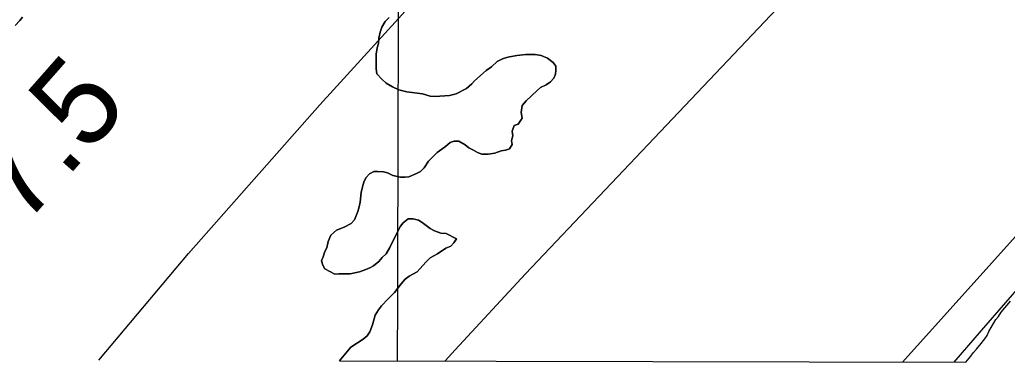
# Model space of a CAD drawing. Extents: x 3172297 to 3210190, y 958463 to 983887.
# Drawn here: x 3191893 to 3192652, y 963880 to 964143 of the extents above; entities that cross this region are included whole.
import ezdxf

# ---------------------------------------------------------------- set-up
doc = ezdxf.new("R2010")
doc.units = 0
for name, color, linetype in [('V-GRID-MAJR', 7, 'Continuous'), ('V-RIVR-RANG', 7, 'Continuous'), ('V-SITE-VEGE', 7, 'Continuous'), ('V-TOPO-MAJR', 7, 'Continuous'), ('V-TOPO-MINR', 7, 'Continuous'), ('V-TOPO-SHOR', 7, 'Continuous')]:
    doc.layers.add(name, color=color, linetype=linetype)

msp = doc.modelspace()

# ---------------------------------------------------------------- linework, layer by layer
at = {"layer": 'V-GRID-MAJR'}
msp.add_spline([(3192183.63, 963880.8), (3192198.61, 969940.71), (3192213.6, 976004.08), (3192228.6, 982067.5), (3192228.6, 982070.91)], degree=3, dxfattribs=at)
at = {"layer": 'V-SITE-VEGE'}
for p, q in [((3191893.32, 964142.66), (3191895.38, 964145.08)), ((3192177.13, 964144.96), (3192174.04, 964141.85)), ((3191889.54, 964138.86), (3191893.32, 964142.66)), ((3192171.65, 964137.36), (3192170.28, 964133.57)), ((3192174.04, 964141.85), (3192171.65, 964137.36)), ((3192169.26, 964129.09), (3192168.93, 964124.96)), ((3192170.28, 964133.57), (3192169.26, 964129.09)), ((3192167.91, 964121.51), (3192167.24, 964116.68)), ((3192168.93, 964124.96), (3192167.91, 964121.51)), ((3192167.24, 964116.68), (3192167.27, 964105.32)), ((3192260.25, 964111.13), (3192264.38, 964113.21)), ((3192264.38, 964113.21), (3192268.51, 964114.26)), ((3192268.51, 964114.26), (3192275.4, 964115.66)), ((3192275.4, 964115.66), (3192282.28, 964116.37)), ((3192282.28, 964116.37), (3192289.51, 964116.39)), ((3192289.51, 964116.39), (3192293.99, 964115.72)), ((3192293.99, 964115.72), (3192298.82, 964113.67)), ((3192298.82, 964113.67), (3192303.31, 964110.23)), ((3192167.27, 964105.32), (3192167.63, 964101.53)), ((3192251.66, 964104.21), (3192255.79, 964106.98)), ((3192255.79, 964106.98), (3192260.25, 964111.13)), ((3192303.31, 964110.23), (3192305.39, 964107.49)), ((3192305.39, 964107.49), (3192305.4, 964104.39)), ((3192167.63, 964101.53), (3192171.43, 964097.41)), ((3192171.43, 964097.41), (3192174.89, 964094.32)), ((3192242.73, 964096.26), (3192251.66, 964104.21)), ((3192303.7, 964098.18), (3192301.29, 964095.42)), ((3192305.06, 964101.29), (3192303.7, 964098.18)), ((3192305.4, 964104.39), (3192305.06, 964101.29)), ((3192174.89, 964094.32), (3192179.71, 964091.58)), ((3192179.71, 964091.58), (3192184.55, 964089.19)), ((3192228.64, 964086.23), (3192236.55, 964090.39)), ((3192236.55, 964090.39), (3192240.68, 964093.84)), ((3192240.68, 964093.84), (3192242.73, 964096.26)), ((3192293.38, 964090.92), (3192290.98, 964088.84)), ((3192297.86, 964093), (3192293.38, 964090.92)), ((3192301.29, 964095.42), (3192297.86, 964093)), ((3192184.55, 964089.19), (3192190.75, 964087.83)), ((3192190.75, 964087.83), (3192202.81, 964086.14)), ((3192202.81, 964086.14), (3192208.67, 964084.44)), ((3192208.67, 964084.44), (3192212.46, 964084.11)), ((3192212.46, 964084.11), (3192223.48, 964084.83)), ((3192223.48, 964084.83), (3192228.64, 964086.23)), ((3192290.98, 964088.84), (3192282.4, 964080.89)), ((3192279.31, 964077.09), (3192278.64, 964071.92)), ((3192282.4, 964080.89), (3192279.31, 964077.09)), ((3192279.34, 964067.45), (3192276.25, 964062.96)), ((3192278.64, 964071.92), (3192279.34, 964067.45)), ((3192273.16, 964061.92), (3192271.79, 964057.44)), ((3192276.25, 964062.96), (3192273.16, 964061.92)), ((3192272.15, 964053.99), (3192271.13, 964050.2)), ((3192271.79, 964057.44), (3192272.15, 964053.99)), ((3192220.51, 964045.56), (3192213.98, 964041.06)), ((3192223.94, 964048.67), (3192220.51, 964045.56)), ((3192227.04, 964049.71), (3192223.94, 964048.67)), ((3192230.83, 964049.72), (3192227.04, 964049.71)), ((3192235.66, 964046.98), (3192230.83, 964049.72)), ((3192238.42, 964044.58), (3192235.66, 964046.98)), ((3192241.53, 964043.21), (3192238.42, 964044.58)), ((3192271.83, 964047.1), (3192269.77, 964043.99)), ((3192271.13, 964050.2), (3192271.83, 964047.1)), ((3192213.98, 964041.06), (3192207.46, 964034.49)), ((3192244.98, 964041.16), (3192241.53, 964043.21)), ((3192248.43, 964039.79), (3192244.98, 964041.16)), ((3192253.25, 964039.81), (3192248.43, 964039.79)), ((3192258.42, 964040.52), (3192253.25, 964039.81)), ((3192263.23, 964042.25), (3192258.42, 964040.52)), ((3192266.67, 964042.95), (3192263.23, 964042.25)), ((3192269.77, 964043.99), (3192266.67, 964042.95)), ((3192204.03, 964029.31), (3192201.28, 964026.55)), ((3192207.46, 964034.49), (3192204.03, 964029.31)), ((3192159.28, 964021.59), (3192157.57, 964018.14)), ((3192162.02, 964024.7), (3192159.28, 964021.59)), ((3192165.46, 964026.44), (3192162.02, 964024.7)), ((3192168.56, 964026.44), (3192165.46, 964026.44)), ((3192172.7, 964026.11), (3192168.56, 964026.44)), ((3192175.8, 964025.44), (3192172.7, 964026.11)), ((3192179.94, 964023.38), (3192175.8, 964025.44)), ((3192185.8, 964022.02), (3192179.94, 964023.38)), ((3192189.24, 964022.03), (3192185.8, 964022.02)), ((3192192.34, 964022.39), (3192189.24, 964022.03)), ((3192198.19, 964024.82), (3192192.34, 964022.39)), ((3192201.28, 964026.55), (3192198.19, 964024.82)), ((3192156.54, 964014.69), (3192155.52, 964010.21)), ((3192157.57, 964018.14), (3192156.54, 964014.69)), ((3192155.52, 964010.21), (3192154.86, 964002.98)), ((3192154.18, 963999.19), (3192153.16, 963995.74)), ((3192154.86, 964002.98), (3192154.18, 963999.19)), ((3192153.16, 963995.74), (3192150.43, 963989.19)), ((3192142.52, 963983.65), (3192136.67, 963981.22)), ((3192148.02, 963986.42), (3192142.52, 963983.65)), ((3192150.43, 963989.19), (3192148.02, 963986.42)), ((3192182.84, 963978.61), (3192185.92, 963984.48)), ((3192185.92, 963984.48), (3192187.98, 963986.9)), ((3192187.98, 963986.9), (3192191.76, 963990.01)), ((3192191.76, 963990.01), (3192195.55, 963990.02)), ((3192195.55, 963990.02), (3192199.68, 963989)), ((3192199.68, 963989), (3192202.44, 963987.29)), ((3192202.44, 963987.29), (3192208.66, 963982.49)), ((3192132.21, 963977.41), (3192130.16, 963972.59)), ((3192136.67, 963981.22), (3192132.21, 963977.41)), ((3192177.71, 963967.92), (3192182.84, 963978.61)), ((3192208.66, 963982.49), (3192212.11, 963980.77)), ((3192212.11, 963980.77), (3192216.94, 963979.07)), ((3192216.94, 963979.07), (3192221.07, 963978.74)), ((3192221.07, 963978.74), (3192229.01, 963974.63)), ((3192130.16, 963972.59), (3192129.14, 963967.76)), ((3192224.55, 963969.1), (3192220.76, 963967.37)), ((3192226.95, 963971.52), (3192224.55, 963969.1)), ((3192229.01, 963974.63), (3192226.95, 963971.52)), ((3192126.41, 963960.86), (3192125.04, 963957.76)), ((3192127.77, 963965), (3192126.41, 963960.86)), ((3192129.14, 963967.76), (3192127.77, 963965)), ((3192171.88, 963960.32), (3192174.97, 963963.09)), ((3192174.97, 963963.09), (3192177.71, 963967.92)), ((3192214.23, 963963.21), (3192208.73, 963960.1)), ((3192220.76, 963967.37), (3192214.23, 963963.21)), ((3192125.04, 963957.76), (3192126.08, 963954.32)), ((3192126.08, 963954.32), (3192127.82, 963951.57)), ((3192162.26, 963952.37), (3192165.01, 963953.76)), ((3192165.01, 963953.76), (3192169.13, 963957.21)), ((3192169.13, 963957.21), (3192171.88, 963960.32)), ((3192205.3, 963956.64), (3192198.78, 963949.39)), ((3192208.73, 963960.1), (3192205.3, 963956.64)), ((3192127.82, 963951.57), (3192135.41, 963947.46)), ((3192135.41, 963947.46), (3192138.5, 963947.81)), ((3192138.5, 963947.81), (3192147.12, 963947.84)), ((3192147.12, 963947.84), (3192154.34, 963949.24)), ((3192154.34, 963949.24), (3192159.16, 963950.98)), ((3192159.16, 963950.98), (3192162.26, 963952.37)), ((3192192.59, 963945.93), (3192189.5, 963943.5)), ((3192198.78, 963949.39), (3192192.59, 963945.93)), ((3192186.41, 963940.05), (3192181.26, 963933.49)), ((3192189.5, 963943.5), (3192186.41, 963940.05)), ((3192181.26, 963933.49), (3192176.11, 963928.3)), ((3192171.31, 963923.12), (3192168.91, 963920.01)), ((3192176.11, 963928.3), (3192171.31, 963923.12)), ((3192647.6, 963918.12), (3192654.7, 963926.77)), ((3192166.51, 963915.87), (3192164.47, 963908.63)), ((3192168.91, 963920.01), (3192166.51, 963915.87)), ((3192645.46, 963914.88), (3192647.6, 963918.12)), ((3192164.47, 963908.63), (3192162.42, 963903.11)), ((3192638.16, 963903.42), (3192643.53, 963912.49)), ((3192643.53, 963912.49), (3192645.46, 963914.88)), ((3192160.36, 963900.01), (3192157.27, 963897.59)), ((3192162.42, 963903.11), (3192160.36, 963900.01)), ((3192635.16, 963897.8), (3192636.88, 963900.4)), ((3192636.88, 963900.4), (3192638.16, 963903.42)), ((3192157.27, 963897.59), (3192147.65, 963891.35)), ((3192628.72, 963889.8), (3192630.87, 963892.61)), ((3192630.87, 963892.61), (3192631.29, 963892.83)), ((3192631.29, 963892.83), (3192635.16, 963897.8)), ((3192147.65, 963891.35), (3192140.1, 963882.03)), ((3192624.42, 963884.4), (3192626.14, 963886.99)), ((3192626.14, 963886.99), (3192628.72, 963889.8)), ((3192140.1, 963882.03), (3192138.98, 963880.91)), ((3192138.98, 963880.91), (3192620.41, 963879.72)), ((3192620.41, 963879.72), (3192624.42, 963884.4))]:
    msp.add_line(p, q, dxfattribs=at)
at = {"layer": 'V-TOPO-MAJR'}
for points in [[(3194548.52, 965780.85), (3193836.47, 965119.63), (3193829.55, 965112.21), (3193822.6, 965104.81), (3193815.61, 965097.46), (3193808.59, 965090.13), (3193756.42, 965035.99), (3193731.54, 965011.09), (3193706.09, 964986.81), (3193679.77, 964963.47), (3193652.89, 964940.74), (3193625.45, 964918.66), (3193597.83, 964896.79), (3193188.29, 964527.84), (3193172.18, 964511.1), (3193156.23, 964494.23), (3193140.49, 964477.14), (3193124.91, 964459.92), (3192868.12, 964172.41), (3192789.09, 964083.38), (3192710.43, 963994.03), (3192632.33, 963904.2), (3192611.24, 963879.74)], [(3191953.91, 963881.37), (3192022.99, 963963.42), (3192123.75, 964077.68), (3192226.28, 964190.43), (3192250.39, 964216.33), (3192342.8, 964314.4), (3192436.03, 964411.67), (3192530.48, 964507.76), (3192625.74, 964603.05), (3192815.55, 964790.54)]]:
    msp.add_lwpolyline(points, dxfattribs=at)
at = {"layer": 'V-TOPO-MINR'}
for points in [[(3192571.81, 963879.84), (3193091.53, 964458.07), (3193115.05, 964483.92), (3193138.78, 964509.58), (3193162.82, 964534.94), (3193187.06, 964560.11), (3193751.04, 965062.55), (3193756.82, 965066.65), (3193762.54, 965070.82), (3193768.19, 965075.08), (3193773.79, 965079.41), (3193779.25, 965083.91), (3193784.57, 965088.55), (3193789.7, 965093.41), (3193794.69, 965098.42), (3193807.75, 965112.12), (3193809.26, 965113.72), (3193810.75, 965115.34), (3193813.66, 965118.64), (3194212.02, 965582.11)], [(3192667.68, 964353.51), (3192597.16, 964280.07), (3192526.93, 964206.34), (3192282.01, 963947.72), (3192227.98, 963889.38), (3192220.19, 963880.71)]]:
    msp.add_lwpolyline(points, dxfattribs=at)
at = {"layer": 'V-TOPO-SHOR'}
for points in [[(3191895.38, 964145.08), (3191893.32, 964142.66), (3191889.54, 964138.86)], [(3192168.56, 964026.44), (3192172.7, 964026.11), (3192175.8, 964025.44), (3192179.94, 964023.38), (3192185.8, 964022.02), (3192189.24, 964022.03), (3192192.34, 964022.39), (3192198.19, 964024.82), (3192201.28, 964026.55), (3192204.03, 964029.31), (3192207.46, 964034.49), (3192213.98, 964041.06), (3192220.51, 964045.56), (3192223.94, 964048.67), (3192227.04, 964049.71), (3192230.83, 964049.72), (3192235.66, 964046.98), (3192238.42, 964044.58), (3192241.53, 964043.21), (3192244.98, 964041.16), (3192248.43, 964039.79), (3192253.25, 964039.81), (3192258.42, 964040.52), (3192263.23, 964042.25), (3192266.67, 964042.95), (3192269.77, 964043.99), (3192271.83, 964047.1), (3192271.13, 964050.2), (3192272.15, 964053.99), (3192271.79, 964057.44), (3192273.16, 964061.92), (3192276.25, 964062.96), (3192279.34, 964067.45), (3192278.64, 964071.92), (3192279.31, 964077.09), (3192282.4, 964080.89), (3192290.98, 964088.84), (3192293.38, 964090.92), (3192297.86, 964093), (3192301.29, 964095.42), (3192303.7, 964098.18), (3192305.06, 964101.29), (3192305.4, 964104.39), (3192305.39, 964107.49), (3192303.31, 964110.24), (3192298.82, 964113.67), (3192293.99, 964115.72), (3192289.51, 964116.39), (3192282.28, 964116.37), (3192275.39, 964115.66), (3192268.51, 964114.26), (3192264.38, 964113.21), (3192260.25, 964111.13), (3192255.79, 964106.98), (3192251.66, 964104.21), (3192242.73, 964096.26), (3192240.68, 964093.84), (3192236.55, 964090.39), (3192228.64, 964086.23), (3192223.48, 964084.83), (3192212.46, 964084.11), (3192208.67, 964084.44), (3192202.81, 964086.14), (3192190.75, 964087.83), (3192184.55, 964089.19), (3192179.71, 964091.58), (3192174.89, 964094.32), (3192171.43, 964097.41), (3192167.63, 964101.53), (3192167.27, 964105.32), (3192167.23, 964116.68), (3192167.91, 964121.51), (3192168.93, 964124.96), (3192169.26, 964129.09), (3192170.28, 964133.57), (3192171.65, 964137.36), (3192174.04, 964141.85), (3192177.13, 964144.96)], [(3192138.98, 963880.91), (3192140.1, 963882.03), (3192147.65, 963891.35), (3192157.27, 963897.58), (3192160.36, 963900.01), (3192162.42, 963903.11), (3192164.47, 963908.63), (3192166.51, 963915.87), (3192168.91, 963920.01), (3192171.31, 963923.12), (3192176.11, 963928.3), (3192181.26, 963933.49), (3192186.41, 963940.05), (3192189.5, 963943.5), (3192192.59, 963945.92), (3192198.78, 963949.39), (3192205.3, 963956.64), (3192208.73, 963960.1), (3192214.23, 963963.21), (3192220.76, 963967.37), (3192224.55, 963969.1), (3192226.95, 963971.52), (3192229.01, 963974.63), (3192221.07, 963978.74), (3192216.94, 963979.07), (3192212.11, 963980.77), (3192208.66, 963982.49), (3192202.44, 963987.29), (3192199.68, 963989), (3192195.55, 963990.02), (3192191.76, 963990.01), (3192187.98, 963986.9), (3192185.92, 963984.48), (3192182.84, 963978.61), (3192177.71, 963967.92), (3192174.97, 963963.09), (3192171.88, 963960.32), (3192169.13, 963957.21), (3192165.01, 963953.76), (3192162.26, 963952.37), (3192159.16, 963950.98), (3192154.34, 963949.24), (3192147.12, 963947.84), (3192138.5, 963947.81), (3192135.41, 963947.46), (3192127.82, 963951.57), (3192126.08, 963954.32), (3192125.04, 963957.76), (3192126.41, 963960.86), (3192127.77, 963965), (3192129.14, 963967.76), (3192130.16, 963972.59), (3192132.21, 963977.41), (3192136.67, 963981.22), (3192142.52, 963983.65), (3192148.02, 963986.42), (3192150.43, 963989.19), (3192153.16, 963995.74), (3192154.18, 963999.19), (3192154.86, 964002.98), (3192155.52, 964010.21), (3192156.54, 964014.69), (3192157.57, 964018.14), (3192159.28, 964021.59), (3192162.02, 964024.7), (3192165.46, 964026.44), (3192168.56, 964026.44)]]:
    msp.add_lwpolyline(points, dxfattribs=at)

# ---------------------------------------------------------------- texts
at = {"layer": 'V-RIVR-RANG'}
msp.add_text('37.5', height=67, rotation=48.62833, dxfattribs=at).set_placement((3191862.91, 963945.69))

doc.saveas('drawing.dxf')
